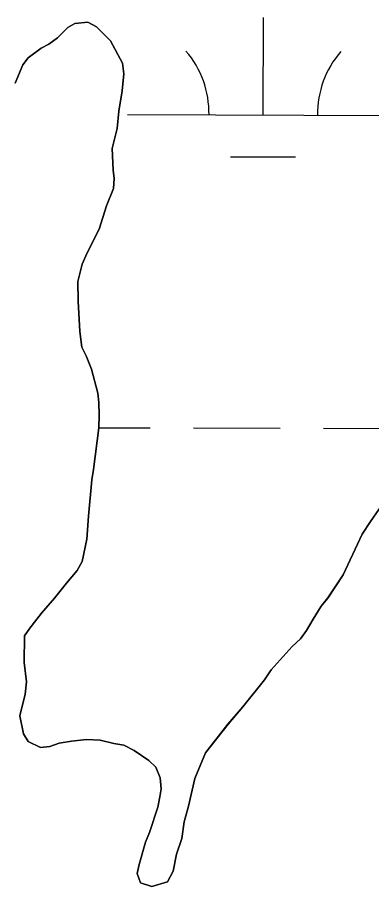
# Model space of a CAD drawing. Extents: x 3161665 to 3199565, y 885729 to 911164.
# Drawn here: x 3171985.9 to 3172116.5, y 907552.5 to 907873 of the extents above; entities that cross this region are included whole.
import ezdxf

# ---------------------------------------------------------------- set-up
doc = ezdxf.new("R2010")
doc.units = 0
for name, color, linetype in [('V-SITE-VEGE', 7, 'Continuous'), ('V-TOPO-SHOR', 7, 'Continuous'), ('V-WETL-SWMP', 7, 'Continuous')]:
    doc.layers.add(name, color=color, linetype=linetype)

msp = doc.modelspace()

# ---------------------------------------------------------------- linework, layer by layer
at = {"layer": 'V-SITE-VEGE'}
for p, q in [((3172007.1, 907870.8), (3172004.49, 907869.22)), ((3172011.89, 907871.17), (3172007.1, 907870.8)), ((3172015.07, 907869.56), (3172011.89, 907871.17)), ((3172004.49, 907869.22), (3172000.68, 907865.45)), ((3172020.23, 907864.34), (3172015.07, 907869.56)), ((3172000.68, 907865.45), (3171997.48, 907863.07)), ((3172024.58, 907856.13), (3172020.23, 907864.34)), ((3171994.67, 907861.69), (3171989.87, 907858.12)), ((3171997.48, 907863.07), (3171994.67, 907861.69)), ((3171989.87, 907858.12), (3171987.85, 907855.54)), ((3171987.85, 907855.54), (3171985.02, 907848.77)), ((3172025.15, 907852.14), (3172024.58, 907856.13)), ((3172024.52, 907845.95), (3172025.15, 907852.14)), ((3172023.28, 907838.38), (3172024.52, 907845.95)), ((3172022.65, 907832), (3172023.28, 907838.38)), ((3172020.81, 907824.62), (3172022.65, 907832)), ((3172021.17, 907816.64), (3172020.81, 907824.62)), ((3172021.55, 907813.64), (3172021.17, 907816.64)), ((3172021.33, 907809.85), (3172021.55, 907813.64)), ((3172018.7, 907803.48), (3172021.33, 907809.85)), ((3172016.06, 907794.91), (3172018.7, 907803.48)), ((3172011.62, 907786.16), (3172016.06, 907794.91)), ((3172009.8, 907781.97), (3172011.62, 907786.16)), ((3172008.16, 907775.6), (3172009.8, 907781.97)), ((3172008.32, 907768.41), (3172008.16, 907775.6)), ((3172008.86, 907757.23), (3172008.32, 907768.41)), ((3172009.63, 907751.44), (3172008.86, 907757.23)), ((3172011.21, 907748.24), (3172009.63, 907751.44)), ((3172013.17, 907743.24), (3172011.21, 907748.24)), ((3172015.52, 907734.44), (3172013.17, 907743.24)), ((3172015.9, 907731.05), (3172015.52, 907734.44)), ((3172016.07, 907726.46), (3172015.9, 907731.05)), ((3172015.85, 907721.67), (3172016.07, 907726.46)), ((3172013.97, 907706.31), (3172015.85, 907721.67)), ((3172013.35, 907702.53), (3172013.97, 907706.31)), ((3172012.07, 907689.16), (3172013.35, 907702.53)), ((3172122.27, 907695.93), (3172116.04, 907687.19)), ((3172011.43, 907680.58), (3172012.07, 907689.16)), ((3172116.04, 907687.19), (3172113.02, 907682.41)), ((3172113.02, 907682.41), (3172105.95, 907667.48)), ((3172009.78, 907672.41), (3172011.43, 907680.58)), ((3172007.97, 907669.03), (3172009.78, 907672.41)), ((3172003.95, 907664.46), (3172007.97, 907669.03)), ((3172105.95, 907667.48), (3172100.31, 907658.94)), ((3171999.53, 907658.9), (3172003.95, 907664.46)), ((3171994.71, 907653.34), (3171999.53, 907658.9)), ((3172100.31, 907658.94), (3172097.9, 907655.96)), ((3172097.9, 907655.96), (3172094.89, 907651.18)), ((3171990.49, 907647.77), (3171994.71, 907653.34)), ((3172094.89, 907651.18), (3172092.47, 907647)), ((3171988.48, 907644.99), (3171990.49, 907647.77)), ((3172092.47, 907647), (3172090.25, 907643.82)), ((3171988.42, 907635.21), (3171988.48, 907644.99)), ((3172090.25, 907643.82), (3172087.24, 907641.05)), ((3172087.24, 907641.05), (3172079.41, 907632.51)), ((3171989.18, 907628.02), (3171988.42, 907635.21)), ((3172079.41, 907632.51), (3172077, 907628.73)), ((3171988.76, 907623.43), (3171989.18, 907628.02)), ((3172077, 907628.73), (3172068.96, 907618.8)), ((3171986.72, 907615.46), (3171988.76, 907623.43)), ((3172068.96, 907618.8), (3172063.53, 907612.44)), ((3171988.08, 907608.87), (3171986.72, 907615.46)), ((3172063.53, 907612.44), (3172055.29, 907601.91)), ((3171989.86, 907606.06), (3171988.08, 907608.87)), ((3171994.44, 907603.84), (3171989.86, 907606.06)), ((3171997.83, 907604.22), (3171994.44, 907603.84)), ((3172001.23, 907605.4), (3171997.83, 907604.22)), ((3172005.82, 907606.17), (3172001.23, 907605.4)), ((3172011.41, 907606.74), (3172005.82, 907606.17)), ((3172016.4, 907606.51), (3172011.41, 907606.74)), ((3172021.39, 907605.29), (3172016.4, 907606.51)), ((3172025.18, 907604.67), (3172021.39, 907605.29)), ((3172028.96, 907602.65), (3172025.18, 907604.67)), ((3172034.33, 907599.03), (3172028.96, 907602.65)), ((3172055.29, 907601.91), (3172051.25, 907592.35)), ((3172036.9, 907596.62), (3172034.33, 907599.03)), ((3172038.48, 907592.62), (3172036.9, 907596.62)), ((3172038.86, 907588.63), (3172038.48, 907592.62)), ((3172051.25, 907592.35), (3172049, 907582.19)), ((3172038.44, 907585.64), (3172038.86, 907588.63)), ((3172037.62, 907581.85), (3172038.44, 907585.64)), ((3172034.57, 907572.49), (3172037.62, 907581.85)), ((3172049, 907582.19), (3172047.37, 907576.41)), ((3172047.37, 907576.41), (3172046.54, 907570.23)), ((3172033.16, 907568.9), (3172034.57, 907572.49)), ((3172030.72, 907560.73), (3172033.16, 907568.9)), ((3172046.54, 907570.23), (3172044.51, 907564.45)), ((3172044.51, 907564.45), (3172043.27, 907558.27)), ((3172030.1, 907557.35), (3172030.72, 907560.73)), ((3172031.28, 907553.95), (3172030.1, 907557.35)), ((3172043.27, 907558.27), (3172041.26, 907554.29)), ((3172035.46, 907552.53), (3172031.28, 907553.95)), ((3172041.26, 907554.29), (3172035.46, 907552.53))]:
    msp.add_line(p, q, dxfattribs=at)
at = {"layer": 'V-TOPO-SHOR'}
for points in [[(3171985.02, 907848.77), (3171987.85, 907855.54), (3171989.87, 907858.12), (3171994.67, 907861.69), (3171997.48, 907863.07), (3172000.68, 907865.45), (3172004.49, 907869.22), (3172007.1, 907870.8), (3172011.89, 907871.17), (3172015.07, 907869.56), (3172020.23, 907864.34), (3172024.58, 907856.13), (3172025.15, 907852.14), (3172024.52, 907845.95), (3172023.28, 907838.38), (3172022.65, 907832), (3172020.81, 907824.62), (3172021.17, 907816.64), (3172021.55, 907813.64), (3172021.33, 907809.85), (3172018.7, 907803.48), (3172016.06, 907794.91), (3172011.62, 907786.15), (3172009.8, 907781.97), (3172008.16, 907775.6), (3172008.32, 907768.41), (3172008.86, 907757.23), (3172009.63, 907751.44), (3172011.21, 907748.24), (3172013.17, 907743.24), (3172015.52, 907734.44), (3172015.9, 907731.05), (3172016.07, 907726.46), (3172015.85, 907721.67), (3172013.97, 907706.31), (3172013.35, 907702.53), (3172012.07, 907689.16), (3172011.43, 907680.58), (3172009.78, 907672.41), (3172007.97, 907669.03), (3172003.95, 907664.46), (3171999.53, 907658.9), (3171994.71, 907653.34), (3171990.49, 907647.77), (3171988.48, 907644.99), (3171988.42, 907635.21), (3171989.18, 907628.02), (3171988.76, 907623.43), (3171986.72, 907615.46), (3171988.08, 907608.87), (3171989.86, 907606.06), (3171994.44, 907603.84), (3171997.83, 907604.22), (3172001.23, 907605.4), (3172005.82, 907606.17), (3172011.41, 907606.74), (3172016.4, 907606.51), (3172021.39, 907605.29), (3172025.18, 907604.67), (3172028.96, 907602.65), (3172034.32, 907599.03), (3172036.9, 907596.62), (3172038.48, 907592.62), (3172038.86, 907588.63), (3172038.44, 907585.64), (3172037.62, 907581.85), (3172034.57, 907572.49), (3172033.16, 907568.9), (3172030.72, 907560.73)], [(3172030.72, 907560.73), (3172030.1, 907557.35), (3172031.28, 907553.95), (3172035.46, 907552.53), (3172041.26, 907554.29), (3172043.27, 907558.27), (3172044.51, 907564.45), (3172046.54, 907570.23), (3172047.37, 907576.41), (3172049, 907582.19), (3172051.25, 907592.35), (3172055.29, 907601.91), (3172063.53, 907612.44), (3172068.96, 907618.8), (3172077, 907628.73), (3172079.41, 907632.51), (3172087.24, 907641.05), (3172090.25, 907643.82), (3172092.47, 907647), (3172094.89, 907651.18), (3172097.9, 907655.96), (3172100.31, 907658.94), (3172105.95, 907667.48), (3172113.02, 907682.41), (3172116.04, 907687.19), (3172122.27, 907695.93)]]:
    msp.add_lwpolyline(points, dxfattribs=at)
at = {"layer": 'V-WETL-SWMP'}
for p, q in [((3172076.53, 907836.99), (3172076.63, 907872.99)), ((3172026.53, 907837.13), (3172126.53, 907836.86)), ((3172064.49, 907821.6), (3172088.49, 907821.53)), ((3172015.85, 907721.73), (3172034.81, 907721.68)), ((3172050.81, 907721.63), (3172082.81, 907721.54)), ((3172098.81, 907721.5), (3172130.81, 907721.41))]:
    msp.add_line(p, q, dxfattribs=at)
for points in [[(3172030.72, 907560.73), (3172033.16, 907568.9), (3172034.57, 907572.49), (3172037.62, 907581.85), (3172038.44, 907585.64), (3172038.86, 907588.63), (3172038.48, 907592.62), (3172036.9, 907596.62), (3172034.32, 907599.03), (3172028.96, 907602.65), (3172025.17, 907604.67), (3172021.39, 907605.29), (3172016.4, 907606.52), (3172011.42, 907606.74), (3172005.82, 907606.18), (3172001.23, 907605.4), (3171997.83, 907604.22), (3171994.44, 907603.84), (3171989.86, 907606.06), (3171988.08, 907608.87), (3171986.72, 907615.46), (3171988.76, 907623.43), (3171989.18, 907628.02), (3171988.42, 907635.21), (3171988.48, 907644.99), (3171990.49, 907647.77), (3171994.71, 907653.34), (3171999.53, 907658.9), (3172003.95, 907664.46), (3172007.97, 907669.03), (3172009.79, 907672.41), (3172011.43, 907680.58), (3172012.07, 907689.16), (3172013.35, 907702.53), (3172013.97, 907706.31), (3172015.85, 907721.67), (3172016.07, 907726.46), (3172015.9, 907731.05), (3172015.52, 907734.45), (3172013.17, 907743.24), (3172011.21, 907748.24), (3172009.63, 907751.44), (3172008.86, 907757.23), (3172008.32, 907768.41), (3172008.17, 907775.6), (3172009.8, 907781.97), (3172011.62, 907786.16), (3172016.06, 907794.91), (3172018.7, 907803.48), (3172021.33, 907809.85), (3172021.55, 907813.64), (3172021.17, 907816.64), (3172020.81, 907824.62), (3172022.65, 907832), (3172023.28, 907838.38), (3172024.52, 907845.95), (3172025.16, 907852.14), (3172024.58, 907856.13), (3172020.23, 907864.34), (3172015.07, 907869.56), (3172011.89, 907871.17), (3172007.1, 907870.8), (3172004.5, 907869.22), (3172000.68, 907865.45), (3171997.48, 907863.07), (3171994.67, 907861.69), (3171989.87, 907858.12), (3171987.86, 907855.54), (3171985.02, 907848.77)], [(3172122.27, 907695.93), (3172116.04, 907687.19), (3172113.02, 907682.41), (3172105.95, 907667.48), (3172100.32, 907658.93), (3172097.9, 907655.95), (3172094.88, 907651.18), (3172092.47, 907647), (3172090.25, 907643.82), (3172087.24, 907641.05), (3172079.41, 907632.51), (3172077, 907628.73), (3172068.96, 907618.8), (3172063.54, 907612.44), (3172055.29, 907601.91), (3172051.25, 907592.35), (3172049, 907582.19), (3172047.37, 907576.41), (3172046.54, 907570.23), (3172044.51, 907564.45), (3172043.28, 907558.27), (3172041.26, 907554.29), (3172035.46, 907552.53), (3172031.28, 907553.95), (3172030.1, 907557.35), (3172030.72, 907560.73)]]:
    msp.add_lwpolyline(points, dxfattribs=at)
for centre, start, end in [((3172021.29, 907837.62), 359.0698, 40.6135), ((3172131.78, 907837.32), 139.0698, 180.6135)]:
    msp.add_arc(centre, 35.25, start, end, dxfattribs=at)

doc.saveas('drawing.dxf')
